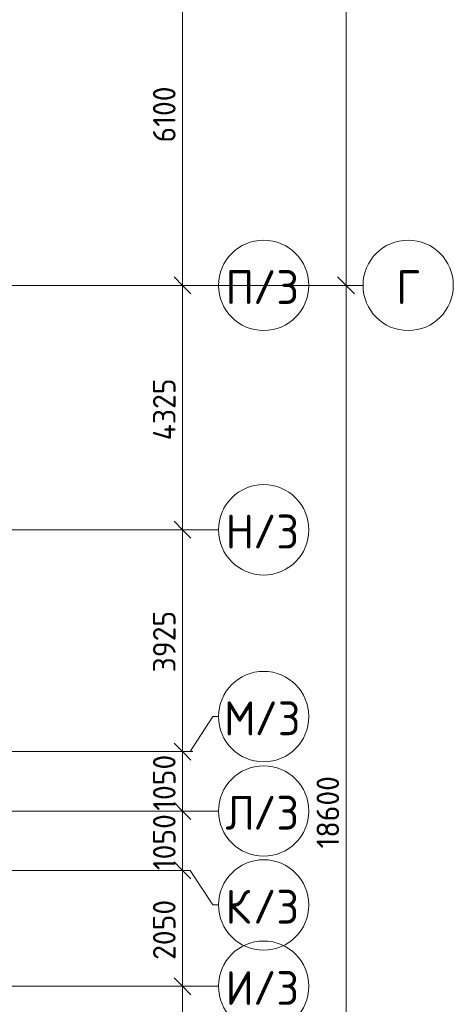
# Model space of a CAD drawing. Header units: millimetres. Extents: x -10358 to 171177, y -7314 to 134351.
# Tile 653 of 656: x 149180 to 156861, y 86580 to 104000. Entities that reach past the tile are written whole.
import ezdxf

# ---------------------------------------------------------------- set-up
doc = ezdxf.new("R2010")
doc.units = ezdxf.units.MM
doc.linetypes.add('4_ Штрихпунктир_ 10 х 2 мм', pattern=[14, 10, -2, 0, -2])
for name, color, linetype, lineweight in [('A-ANNO-DIMS', 7, 'Continuous', 5), ('A-ANNO-DIMS-200', 7, 'Continuous', 5), ('S-GRID', 7, 'Continuous', 5), ('S-GRID-IDEN', 7, 'Continuous', 5)]:
    doc.layers.add(name, color=color, linetype=linetype, lineweight=lineweight)
doc.styles.add('GOST Common_1', font='GOST_Common.ttf', dxfattribs={"height": 600})
doc.styles.add('GOST Common_2', font='GOST_Common.ttf', dxfattribs={"height": 400})
doc.dimstyles.new('2_мм', dxfattribs={"dimscale": 304.8, "dimtxt": 402.285999, "dimasz": 0.984252, "dimexe": 0.656168, "dimexo": 0.984252, "dimgap": 0, "dimtad": 1, "dimdec": 0, "dimdsep": 46, "dimtxsty": 'GOST Common_2', "dimblk1": 'OBLIQUE', "dimblk2": 'OBLIQUE', "dimsah": 1, "dimcen": 0.09, "dimdle": 0.656168, "dimadec": 5, "dimazin": 2, "dimtfac": 1, "dimtdec": 4, "dimtix": 1, "dimtmove": 0, "dimatfit": 3, "dimfxl": 1, "dimtvp": 1, "dimtolj": 1, "dimtzin": 0, "dimarcsym": 2})
doc.dimstyles.new('2_мм_1', dxfattribs={"dimscale": 304.8, "dimtxt": 402.285999, "dimasz": 0.984252, "dimexe": 0.656168, "dimexo": 0.984252, "dimgap": 0, "dimtad": 1, "dimdec": 0, "dimdsep": 46, "dimtxsty": 'GOST Common_2', "dimblk1": 'OBLIQUE', "dimblk2": 'OBLIQUE', "dimsah": 1, "dimcen": 0.09, "dimdle": 0.656168, "dimadec": 5, "dimazin": 2, "dimtfac": 1, "dimtdec": 4, "dimtix": 1, "dimtmove": 1, "dimatfit": 3, "dimfxl": 1, "dimtvp": 1, "dimtolj": 1, "dimtzin": 0, "dimarcsym": 2})
doc.dimstyles.new('2_мм_2', dxfattribs={"dimscale": 304.8, "dimtxt": 402.285999, "dimasz": 0.984252, "dimexe": 0.656168, "dimexo": 0.984252, "dimgap": 0, "dimtad": 1, "dimdec": 0, "dimdsep": 46, "dimtxsty": 'GOST Common_2', "dimblk1": 'OBLIQUE', "dimblk2": 'OBLIQUE', "dimsah": 1, "dimcen": 0.09, "dimdle": 0.656168, "dimadec": 5, "dimazin": 2, "dimtfac": 1, "dimtdec": 4, "dimtix": 1, "dimtmove": 0, "dimatfit": 3, "dimfxl": 1, "dimtvp": 1, "dimtolj": 1, "dimtzin": 0, "dimarcsym": 2})

# ---------------------------------------------------------------- blocks, each defined once
blk = doc.blocks.new('Ось сетки - 8_0 мм-31302-Маркировочный план-схема -1 этажа на отм_-5_600')
at = {"layer": 'S-GRID-IDEN'}
blk.add_circle((0, 0), 4, dxfattribs=at)
blk = doc.blocks.new('DIMBLOCK145-Маркировочный план-схема -1 этажа на отм_-5_600')
at = {"layer": 'A-ANNO-DIMS-200', "lineweight": 25}
for p, q in [((152064, 86900), (151914, 87050)), ((152064, 86900), (152214, 86750)), ((152064, 85050), (151914, 85200)), ((152064, 85050), (152214, 84900))]:
    blk.add_line(p, q, dxfattribs=at)
at = {"layer": 'A-ANNO-DIMS-200'}
for p, q in [((152151, 86900), (151864, 86900)), ((152064, 85050), (152064, 86900)), ((152064, 86900), (152151, 86900)), ((152151, 85050), (151864, 85050)), ((152064, 85050), (152151, 85050))]:
    blk.add_line(p, q, dxfattribs=at)
at = {"layer": 'A-ANNO-DIMS-200', "color": 0, "insert": (151541, 85453), "char_height": 400, "width": 1251.86, "attachment_point": 1, "rotation": 90, "line_spacing_factor": 1.022761, "style": 'GOST Common_2'}
blk.add_mtext('1850', dxfattribs=at)
blk = doc.blocks.new('_Oblique')
at = {"color": 0, "linetype": 'ByBlock', "lineweight": -2}
blk.add_line((-0.5, -0.5), (0.5, 0.5), dxfattribs=at)
blk = doc.blocks.new('DIMBLOCK146-Маркировочный план-схема -1 этажа на отм_-5_600')
at = {"layer": 'A-ANNO-DIMS-200', "lineweight": 25}
for p, q in [((152064, 88950), (151914, 89100)), ((152064, 88950), (152214, 88800)), ((152064, 86900), (151914, 87050)), ((152064, 86900), (152214, 86750))]:
    blk.add_line(p, q, dxfattribs=at)
at = {"layer": 'A-ANNO-DIMS-200'}
for p, q in [((152151, 88950), (151864, 88950)), ((152064, 86900), (152064, 88950)), ((152064, 88950), (152151, 88950)), ((152151, 86900), (151864, 86900)), ((152064, 86900), (152151, 86900))]:
    blk.add_line(p, q, dxfattribs=at)
at = {"layer": 'A-ANNO-DIMS-200', "color": 0, "insert": (151541, 87366), "char_height": 400, "width": 1341.86, "attachment_point": 1, "rotation": 90, "line_spacing_factor": 1.022761, "style": 'GOST Common_2'}
blk.add_mtext('2050', dxfattribs=at)
blk = doc.blocks.new('DIMBLOCK147-Маркировочный план-схема -1 этажа на отм_-5_600')
at = {"layer": 'A-ANNO-DIMS-200', "lineweight": 25}
for p, q in [((152064, 90000), (151914, 90150)), ((152064, 90000), (152214, 89850)), ((152064, 88950), (151914, 89100)), ((152064, 88950), (152214, 88800))]:
    blk.add_line(p, q, dxfattribs=at)
at = {"layer": 'A-ANNO-DIMS-200'}
for p, q in [((152151, 90000), (151864, 90000)), ((152064, 88950), (152064, 90000)), ((152064, 90000), (152151, 90000)), ((152151, 88950), (151864, 88950)), ((152064, 88950), (152151, 88950))]:
    blk.add_line(p, q, dxfattribs=at)
at = {"layer": 'A-ANNO-DIMS-200', "color": 0, "insert": (151541, 88953), "char_height": 400, "width": 1251.86, "attachment_point": 1, "rotation": 90, "line_spacing_factor": 1.022761, "style": 'GOST Common_2'}
blk.add_mtext('1050', dxfattribs=at)
blk = doc.blocks.new('DIMBLOCK148-Маркировочный план-схема -1 этажа на отм_-5_600')
at = {"layer": 'A-ANNO-DIMS-200', "lineweight": 25}
for p, q in [((152064, 91050), (151914, 91200)), ((152064, 91050), (152214, 90900)), ((152064, 90000), (151914, 90150)), ((152064, 90000), (152214, 89850))]:
    blk.add_line(p, q, dxfattribs=at)
at = {"layer": 'A-ANNO-DIMS-200'}
for p, q in [((152151, 91050), (151864, 91050)), ((152064, 90000), (152064, 91050)), ((152064, 91050), (152151, 91050)), ((152151, 90000), (151864, 90000)), ((152064, 90000), (152151, 90000))]:
    blk.add_line(p, q, dxfattribs=at)
at = {"layer": 'A-ANNO-DIMS-200', "color": 0, "insert": (151541, 90003), "char_height": 400, "width": 1251.86, "attachment_point": 1, "rotation": 90, "line_spacing_factor": 1.022761, "style": 'GOST Common_2'}
blk.add_mtext('1050', dxfattribs=at)
blk = doc.blocks.new('DIMBLOCK149-Маркировочный план-схема -1 этажа на отм_-5_600')
at = {"layer": 'A-ANNO-DIMS-200', "lineweight": 25}
for p, q in [((152064, 94975), (151914, 95125)), ((152064, 94975), (152214, 94825)), ((152064, 91050), (151914, 91200)), ((152064, 91050), (152214, 90900))]:
    blk.add_line(p, q, dxfattribs=at)
at = {"layer": 'A-ANNO-DIMS-200'}
for p, q in [((152151, 94975), (151864, 94975)), ((152064, 91050), (152064, 94975)), ((152064, 94975), (152151, 94975)), ((152151, 91050), (151864, 91050)), ((152064, 91050), (152151, 91050))]:
    blk.add_line(p, q, dxfattribs=at)
at = {"layer": 'A-ANNO-DIMS-200', "color": 0, "insert": (151541, 92453), "char_height": 400, "width": 1341.86, "attachment_point": 1, "rotation": 90, "line_spacing_factor": 1.022761, "style": 'GOST Common_2'}
blk.add_mtext('3925', dxfattribs=at)
blk = doc.blocks.new('DIMBLOCK150-Маркировочный план-схема -1 этажа на отм_-5_600')
at = {"layer": 'A-ANNO-DIMS-200'}
for p, q in [((152151, 99300), (151864, 99300)), ((152064, 94975), (152064, 99300)), ((152064, 99300), (152151, 99300)), ((152151, 94975), (151864, 94975)), ((152064, 94975), (152151, 94975))]:
    blk.add_line(p, q, dxfattribs=at)
at = {"layer": 'A-ANNO-DIMS-200', "lineweight": 25}
for p, q in [((152064, 99300), (151914, 99450)), ((152064, 99300), (152214, 99150)), ((152064, 94975), (151914, 95125)), ((152064, 94975), (152214, 94825))]:
    blk.add_line(p, q, dxfattribs=at)
at = {"layer": 'A-ANNO-DIMS-200', "color": 0, "insert": (151541, 96558), "char_height": 400, "width": 1390.95, "attachment_point": 1, "rotation": 90, "line_spacing_factor": 1.022761, "style": 'GOST Common_2'}
blk.add_mtext('4325', dxfattribs=at)
blk = doc.blocks.new('DIMBLOCK151-Маркировочный план-схема -1 этажа на отм_-5_600')
at = {"layer": 'A-ANNO-DIMS-200'}
for p, q in [((152151, 105400), (151864, 105400)), ((152064, 99300), (152064, 105400)), ((152064, 105400), (152151, 105400)), ((152151, 99300), (151864, 99300)), ((152064, 99300), (152151, 99300))]:
    blk.add_line(p, q, dxfattribs=at)
at = {"layer": 'A-ANNO-DIMS-200', "lineweight": 25}
for p, q in [((152064, 105400), (151914, 105550)), ((152064, 105400), (152214, 105250)), ((152064, 99300), (151914, 99450)), ((152064, 99300), (152214, 99150))]:
    blk.add_line(p, q, dxfattribs=at)
at = {"layer": 'A-ANNO-DIMS-200', "color": 0, "insert": (151541, 101828), "char_height": 400, "width": 1251.86, "attachment_point": 1, "rotation": 90, "line_spacing_factor": 1.022761, "style": 'GOST Common_2'}
blk.add_mtext('6100', dxfattribs=at)
blk = doc.blocks.new('DIMBLOCK165-Маркировочный план-схема -1 этажа на отм_-5_600')
at = {"layer": 'A-ANNO-DIMS-200'}
for p, q in [((155049, 99300), (154761, 99300)), ((154961, 80700), (154961, 99300)), ((154961, 99300), (155049, 99300)), ((155049, 80700), (154761, 80700)), ((154961, 80700), (155049, 80700))]:
    blk.add_line(p, q, dxfattribs=at)
at = {"layer": 'A-ANNO-DIMS-200', "lineweight": 25}
for p, q in [((154961, 99300), (154811, 99450)), ((154961, 99300), (155111, 99150)), ((154961, 80700), (154811, 80850)), ((154961, 80700), (155111, 80550))]:
    blk.add_line(p, q, dxfattribs=at)
at = {"layer": 'A-ANNO-DIMS-200', "color": 0, "insert": (154439, 89339), "char_height": 400, "width": 1587.33, "attachment_point": 1, "rotation": 90, "line_spacing_factor": 1.022761, "style": 'GOST Common_2'}
blk.add_mtext('18600', dxfattribs=at)
blk = doc.blocks.new('DIMBLOCK166-Маркировочный план-схема -1 этажа на отм_-5_600')
at = {"layer": 'A-ANNO-DIMS-200', "lineweight": 25}
for p, q in [((154961, 125500), (154811, 125650)), ((154961, 125500), (155111, 125350)), ((154961, 99300), (154811, 99450)), ((154961, 99300), (155111, 99150))]:
    blk.add_line(p, q, dxfattribs=at)
at = {"layer": 'A-ANNO-DIMS-200'}
for p, q in [((154961, 99300), (154961, 125700)), ((155049, 125500), (154761, 125500)), ((154961, 125500), (155049, 125500)), ((154961, 112889), (154961, 112400)), ((154961, 111292), (154961, 112889)), ((155049, 99300), (154761, 99300)), ((154961, 99300), (155049, 99300))]:
    blk.add_line(p, q, dxfattribs=at)
at = {"layer": 'A-ANNO-DIMS-200', "color": 0, "insert": (154439, 111292), "char_height": 400, "width": 1677.33, "attachment_point": 1, "rotation": 90, "line_spacing_factor": 1.022761, "style": 'GOST Common_2'}
blk.add_mtext('26200', dxfattribs=at)
blk = doc.blocks.new('DIMBLOCK316-Маркировочный план-схема -1 этажа на отм_-5_600')
at = {"layer": 'A-ANNO-DIMS-200', "lineweight": 25}
for p, q in [((152064, 86900), (151914, 87050)), ((152064, 86900), (152214, 86750)), ((152064, 85050), (151914, 85200)), ((152064, 85050), (152214, 84900))]:
    blk.add_line(p, q, dxfattribs=at)
at = {"layer": 'A-ANNO-DIMS-200'}
for p, q in [((152151, 86900), (151864, 86900)), ((152064, 85050), (152064, 86900)), ((152064, 86900), (152151, 86900)), ((152151, 85050), (151864, 85050)), ((152064, 85050), (152151, 85050))]:
    blk.add_line(p, q, dxfattribs=at)
at = {"layer": 'A-ANNO-DIMS-200', "color": 0, "insert": (151541, 85453), "char_height": 400, "width": 1251.86, "attachment_point": 1, "rotation": 90, "line_spacing_factor": 1.022761, "style": 'GOST Common_2'}
blk.add_mtext('1850', dxfattribs=at)
blk = doc.blocks.new('DIMBLOCK317-Маркировочный план-схема -1 этажа на отм_-5_600')
at = {"layer": 'A-ANNO-DIMS-200', "lineweight": 25}
for p, q in [((152064, 88950), (151914, 89100)), ((152064, 88950), (152214, 88800)), ((152064, 86900), (151914, 87050)), ((152064, 86900), (152214, 86750))]:
    blk.add_line(p, q, dxfattribs=at)
at = {"layer": 'A-ANNO-DIMS-200'}
for p, q in [((152151, 88950), (151864, 88950)), ((152064, 86900), (152064, 88950)), ((152064, 88950), (152151, 88950)), ((152151, 86900), (151864, 86900)), ((152064, 86900), (152151, 86900))]:
    blk.add_line(p, q, dxfattribs=at)
at = {"layer": 'A-ANNO-DIMS-200', "color": 0, "insert": (151541, 87366), "char_height": 400, "width": 1341.86, "attachment_point": 1, "rotation": 90, "line_spacing_factor": 1.022761, "style": 'GOST Common_2'}
blk.add_mtext('2050', dxfattribs=at)
blk = doc.blocks.new('DIMBLOCK318-Маркировочный план-схема -1 этажа на отм_-5_600')
at = {"layer": 'A-ANNO-DIMS-200', "lineweight": 25}
for p, q in [((152064, 90000), (151914, 90150)), ((152064, 90000), (152214, 89850)), ((152064, 88950), (151914, 89100)), ((152064, 88950), (152214, 88800))]:
    blk.add_line(p, q, dxfattribs=at)
at = {"layer": 'A-ANNO-DIMS-200'}
for p, q in [((152151, 90000), (151864, 90000)), ((152064, 88950), (152064, 90000)), ((152064, 90000), (152151, 90000)), ((152151, 88950), (151864, 88950)), ((152064, 88950), (152151, 88950))]:
    blk.add_line(p, q, dxfattribs=at)
at = {"layer": 'A-ANNO-DIMS-200', "color": 0, "insert": (151541, 88953), "char_height": 400, "width": 1251.86, "attachment_point": 1, "rotation": 90, "line_spacing_factor": 1.022761, "style": 'GOST Common_2'}
blk.add_mtext('1050', dxfattribs=at)
blk = doc.blocks.new('DIMBLOCK319-Маркировочный план-схема -1 этажа на отм_-5_600')
at = {"layer": 'A-ANNO-DIMS-200', "lineweight": 25}
for p, q in [((152064, 91050), (151914, 91200)), ((152064, 91050), (152214, 90900)), ((152064, 90000), (151914, 90150)), ((152064, 90000), (152214, 89850))]:
    blk.add_line(p, q, dxfattribs=at)
at = {"layer": 'A-ANNO-DIMS-200'}
for p, q in [((152151, 91050), (151864, 91050)), ((152064, 90000), (152064, 91050)), ((152064, 91050), (152151, 91050)), ((152151, 90000), (151864, 90000)), ((152064, 90000), (152151, 90000))]:
    blk.add_line(p, q, dxfattribs=at)
at = {"layer": 'A-ANNO-DIMS-200', "color": 0, "insert": (151541, 90003), "char_height": 400, "width": 1251.86, "attachment_point": 1, "rotation": 90, "line_spacing_factor": 1.022761, "style": 'GOST Common_2'}
blk.add_mtext('1050', dxfattribs=at)
blk = doc.blocks.new('DIMBLOCK320-Маркировочный план-схема -1 этажа на отм_-5_600')
at = {"layer": 'A-ANNO-DIMS-200', "lineweight": 25}
for p, q in [((152064, 94975), (151914, 95125)), ((152064, 94975), (152214, 94825)), ((152064, 91050), (151914, 91200)), ((152064, 91050), (152214, 90900))]:
    blk.add_line(p, q, dxfattribs=at)
at = {"layer": 'A-ANNO-DIMS-200'}
for p, q in [((152151, 94975), (151864, 94975)), ((152064, 91050), (152064, 94975)), ((152064, 94975), (152151, 94975)), ((152151, 91050), (151864, 91050)), ((152064, 91050), (152151, 91050))]:
    blk.add_line(p, q, dxfattribs=at)
at = {"layer": 'A-ANNO-DIMS-200', "color": 0, "insert": (151541, 92453), "char_height": 400, "width": 1341.86, "attachment_point": 1, "rotation": 90, "line_spacing_factor": 1.022761, "style": 'GOST Common_2'}
blk.add_mtext('3925', dxfattribs=at)
blk = doc.blocks.new('DIMBLOCK321-Маркировочный план-схема -1 этажа на отм_-5_600')
at = {"layer": 'A-ANNO-DIMS-200'}
for p, q in [((152151, 99300), (151864, 99300)), ((152064, 94975), (152064, 99300)), ((152064, 99300), (152151, 99300)), ((152151, 94975), (151864, 94975)), ((152064, 94975), (152151, 94975))]:
    blk.add_line(p, q, dxfattribs=at)
at = {"layer": 'A-ANNO-DIMS-200', "lineweight": 25}
for p, q in [((152064, 99300), (151914, 99450)), ((152064, 99300), (152214, 99150)), ((152064, 94975), (151914, 95125)), ((152064, 94975), (152214, 94825))]:
    blk.add_line(p, q, dxfattribs=at)
at = {"layer": 'A-ANNO-DIMS-200', "color": 0, "insert": (151541, 96558), "char_height": 400, "width": 1390.95, "attachment_point": 1, "rotation": 90, "line_spacing_factor": 1.022761, "style": 'GOST Common_2'}
blk.add_mtext('4325', dxfattribs=at)
blk = doc.blocks.new('DIMBLOCK322-Маркировочный план-схема -1 этажа на отм_-5_600')
at = {"layer": 'A-ANNO-DIMS-200'}
for p, q in [((152151, 105400), (151864, 105400)), ((152064, 99300), (152064, 105400)), ((152064, 105400), (152151, 105400)), ((152151, 99300), (151864, 99300)), ((152064, 99300), (152151, 99300))]:
    blk.add_line(p, q, dxfattribs=at)
at = {"layer": 'A-ANNO-DIMS-200', "lineweight": 25}
for p, q in [((152064, 105400), (151914, 105550)), ((152064, 105400), (152214, 105250)), ((152064, 99300), (151914, 99450)), ((152064, 99300), (152214, 99150))]:
    blk.add_line(p, q, dxfattribs=at)
at = {"layer": 'A-ANNO-DIMS-200', "color": 0, "insert": (151541, 101828), "char_height": 400, "width": 1251.86, "attachment_point": 1, "rotation": 90, "line_spacing_factor": 1.022761, "style": 'GOST Common_2'}
blk.add_mtext('6100', dxfattribs=at)
blk = doc.blocks.new('DIMBLOCK336-Маркировочный план-схема -1 этажа на отм_-5_600')
at = {"layer": 'A-ANNO-DIMS-200'}
for p, q in [((153001, 99300), (155161, 99300)), ((154961, 99300), (153001, 99300)), ((154961, 80700), (154961, 99300)), ((155049, 80700), (154761, 80700)), ((154961, 80700), (155049, 80700))]:
    blk.add_line(p, q, dxfattribs=at)
at = {"layer": 'A-ANNO-DIMS-200', "lineweight": 25}
for p, q in [((154961, 99300), (154811, 99450)), ((154961, 99300), (155111, 99150)), ((154961, 80700), (154811, 80850)), ((154961, 80700), (155111, 80550))]:
    blk.add_line(p, q, dxfattribs=at)
at = {"layer": 'A-ANNO-DIMS-200', "color": 0, "insert": (154439, 89339), "char_height": 400, "width": 1587.33, "attachment_point": 1, "rotation": 90, "line_spacing_factor": 1.022761, "style": 'GOST Common_2'}
blk.add_mtext('18600', dxfattribs=at)
blk = doc.blocks.new('DIMBLOCK337-Маркировочный план-схема -1 этажа на отм_-5_600')
at = {"layer": 'A-ANNO-DIMS-200', "lineweight": 25}
for p, q in [((154961, 125500), (154811, 125650)), ((154961, 125500), (155111, 125350)), ((154961, 99300), (154811, 99450)), ((154961, 99300), (155111, 99150))]:
    blk.add_line(p, q, dxfattribs=at)
at = {"layer": 'A-ANNO-DIMS-200'}
for p, q in [((154961, 99300), (154961, 125700)), ((155049, 125500), (154761, 125500)), ((154961, 125500), (155049, 125500)), ((154961, 112889), (154961, 112400)), ((154961, 111292), (154961, 112889)), ((153001, 99300), (155161, 99300)), ((154961, 99300), (153001, 99300))]:
    blk.add_line(p, q, dxfattribs=at)
at = {"layer": 'A-ANNO-DIMS-200', "color": 0, "insert": (154439, 111292), "char_height": 400, "width": 1677.33, "attachment_point": 1, "rotation": 90, "line_spacing_factor": 1.022761, "style": 'GOST Common_2'}
blk.add_mtext('26200', dxfattribs=at)

msp = doc.modelspace()

# ---------------------------------------------------------------- linework, layer by layer
at = {"layer": 'S-GRID', "linetype": '4_ Штрихпунктир_ 10 х 2 мм'}
for p, q in [((155261.4, 99300), (-8758.4, 99300)), ((152245.9, 99300), (-5845.9, 99300)), ((152701.2, 99300), (-5845.9, 99300)), ((152701.2, 94975), (87000, 94975)), ((152245.9, 91050), (-5845.9, 91050)), ((152197.5, 91050), (-5845.9, 91050)), ((152701.2, 90000), (87000, 90000)), ((152197.5, 88950), (87000, 88950)), ((152701.2, 86900), (87000, 86900))]:
    msp.add_line(p, q, dxfattribs=at)
at = {"layer": 'S-GRID'}
for p, q in [((152197.5, 91050), (152599.6, 91670.1)), ((152599.6, 91670.1), (152701.2, 91670.1)), ((152197.5, 88950), (152599.6, 88337.4)), ((152599.6, 88337.4), (152701.2, 88337.4))]:
    msp.add_line(p, q, dxfattribs=at)

# ---------------------------------------------------------------- block references
at = {"layer": 'S-GRID-IDEN', "xscale": 199.9999999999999, "yscale": 199.9999999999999, "zscale": 199.9999999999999}
for p, rotation in [((153501.2, 99300), 89.99999999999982), ((156061.4, 99300), 89.99999999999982), ((153501.2, 94975), 89.9999999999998), ((153501.2, 91670.1), 89.99999999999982), ((153501.2, 90000), 89.9999999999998), ((153501.2, 88337.4), 89.9999999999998), ((153501.2, 86900), 89.9999999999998)]:
    msp.add_blockref('Ось сетки - 8_0 мм-31302-Маркировочный план-схема -1 этажа на отм_-5_600', p, dxfattribs=dict(at, rotation=rotation))

# ---------------------------------------------------------------- texts
at = {"layer": 'S-GRID-IDEN', "char_height": 600, "attachment_point": 1, "style": 'GOST Common_1'}
for s, insert, width in [('\\fGOST Common|b0|i0|c204|p34|;П', (152825.4, 99569.1), 593.249), ('/3', (153314.8, 99569.1), 1042.194), ('\\fGOST Common|b0|i0|c204|p34|;Г', (155848.6, 99569.1), 513.08), ('/3', (153314.8, 95244.1), 1042.194), ('\\fGOST Common|b0|i0|c204|p34|;Н', (152825.4, 95244.1), 593.249), ('/3', (153340.8, 91939.2), 1042.194), ('\\fGOST Common|b0|i0|c204|p34|;М', (152798.4, 91939.2), 657.384), ('\\fGOST Common|b0|i0|c204|p34|;Л', (152825.4, 90269.1), 593.249), ('/3', (153314.8, 90269.1), 1042.194), ('\\fGOST Common|b0|i0|c204|p34|;К', (152825.4, 88606.5), 593.249), ('/3', (153314.8, 88606.5), 1042.194), ('\\fGOST Common|b0|i0|c204|p34|;И', (152825.4, 87169.1), 593.249), ('/3', (153314.8, 87169.1), 1042.194)]:
    msp.add_mtext(s, dxfattribs=dict(at, insert=insert, width=width))

# ---------------------------------------------------------------- dimensions: what is measured, and where the dimension line sits
at = {"layer": 'A-ANNO-DIMS'}
for p1, override, picture in [((152701.2, 99300), {"dimpost": '<>', "dimfxl": 26279.9309}, 'DIMBLOCK337-Маркировочный план-схема -1 этажа на отм_-5_600'), ((154749.3, 99300), {"dimpost": '<>', "dimfxl": 26200}, 'DIMBLOCK166-Маркировочный план-схема -1 этажа на отм_-5_600')]:
    dim = msp.add_linear_dim(base=(154961.5, 125500), p1=p1, p2=(154749.3, 125500), angle=90, dimstyle='2_мм_1', override=override, dxfattribs=at)
    dim.commit()
    dim.dimension.update_dxf_attribs({"geometry": picture, "text_midpoint": (154705.4, 112130.3), "dimtype": 160, "text_rotation": 90})
for base, p1, p2, dimstyle, override, picture, middle in [((152063.5, 105400), (151851.4, 99300), (151851.4, 105400), '2_мм', {"dimpost": '<>', "dimfxl": 6100}, 'DIMBLOCK151-Маркировочный план-схема -1 этажа на отм_-5_600', (151863.5, 102350)), ((152063.5, 105400), (151851.4, 99300), (151851.4, 105400), '2_мм_2', {"dimpost": '<>', "dimfxl": 6100}, 'DIMBLOCK322-Маркировочный план-схема -1 этажа на отм_-5_600', (151863.5, 102350)), ((152063.5, 99300), (151851.4, 94975), (151851.4, 99300), '2_мм', {"dimpost": '<>', "dimfxl": 4325}, 'DIMBLOCK150-Маркировочный план-схема -1 этажа на отм_-5_600', (151863.5, 97137.5)), ((152063.5, 99300), (151851.4, 94975), (151851.4, 99300), '2_мм_2', {"dimpost": '<>', "dimfxl": 4325}, 'DIMBLOCK321-Маркировочный план-схема -1 этажа на отм_-5_600', (151863.5, 97137.5)), ((154961.5, 99300), (154749.3, 80700), (152701.2, 99300), '2_мм_2', {"dimpost": '<>', "dimfxl": 18712.422829}, 'DIMBLOCK336-Маркировочный план-схема -1 этажа на отм_-5_600', (154761.5, 90000)), ((154961.5, 99300), (154749.3, 80700), (154749.3, 99300), '2_мм', {"dimpost": '<>', "dimfxl": 18600}, 'DIMBLOCK165-Маркировочный план-схема -1 этажа на отм_-5_600', (154761.5, 90000)), ((152063.5, 94975), (151851.4, 91050), (151851.4, 94975), '2_мм', {"dimpost": '<>', "dimfxl": 3925}, 'DIMBLOCK149-Маркировочный план-схема -1 этажа на отм_-5_600', (151863.5, 93012.5)), ((152063.5, 94975), (151851.4, 91050), (151851.4, 94975), '2_мм_2', {"dimpost": '<>', "dimfxl": 3925}, 'DIMBLOCK320-Маркировочный план-схема -1 этажа на отм_-5_600', (151863.5, 93012.5)), ((152063.5, 91050), (151851.4, 90000), (151851.4, 91050), '2_мм', {"dimpost": '<>', "dimfxl": 1050}, 'DIMBLOCK148-Маркировочный план-схема -1 этажа на отм_-5_600', (151863.5, 90525)), ((152063.5, 91050), (151851.4, 90000), (151851.4, 91050), '2_мм_2', {"dimpost": '<>', "dimfxl": 1050}, 'DIMBLOCK319-Маркировочный план-схема -1 этажа на отм_-5_600', (151863.5, 90525)), ((152063.5, 90000), (151851.4, 88950), (151851.4, 90000), '2_мм', {"dimpost": '<>', "dimfxl": 1050}, 'DIMBLOCK147-Маркировочный план-схема -1 этажа на отм_-5_600', (151863.5, 89475)), ((152063.5, 90000), (151851.4, 88950), (151851.4, 90000), '2_мм_2', {"dimpost": '<>', "dimfxl": 1050}, 'DIMBLOCK318-Маркировочный план-схема -1 этажа на отм_-5_600', (151863.5, 89475)), ((152063.5, 88950), (151851.4, 86900), (151851.4, 88950), '2_мм', {"dimpost": '<>', "dimfxl": 2050}, 'DIMBLOCK146-Маркировочный план-схема -1 этажа на отм_-5_600', (151863.5, 87925)), ((152063.5, 88950), (151851.4, 86900), (151851.4, 88950), '2_мм_2', {"dimpost": '<>', "dimfxl": 2050}, 'DIMBLOCK317-Маркировочный план-схема -1 этажа на отм_-5_600', (151863.5, 87925)), ((152063.5, 86900), (151851.4, 85050), (151851.4, 86900), '2_мм', {"dimpost": '<>', "dimfxl": 1850}, 'DIMBLOCK145-Маркировочный план-схема -1 этажа на отм_-5_600', (151863.5, 85975)), ((152063.5, 86900), (151851.4, 85050), (151851.4, 86900), '2_мм_2', {"dimpost": '<>', "dimfxl": 1850}, 'DIMBLOCK316-Маркировочный план-схема -1 этажа на отм_-5_600', (151863.5, 85975))]:
    dim = msp.add_linear_dim(base=base, p1=p1, p2=p2, angle=90, dimstyle=dimstyle, override=override, dxfattribs=at)
    dim.commit()
    dim.dimension.update_dxf_attribs({"geometry": picture, "text_midpoint": middle})

doc.saveas('drawing.dxf')
